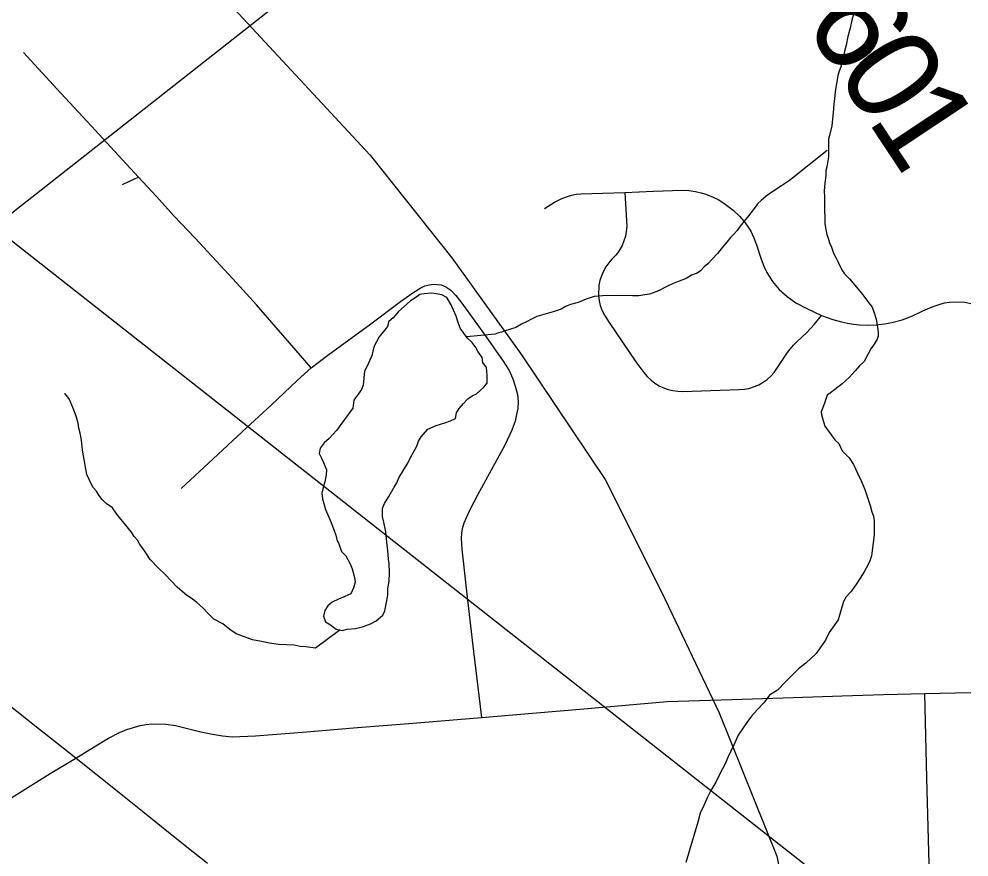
# Model space of a CAD drawing. Extents: x 103424 to 290657, y 38711 to 110967.
# Drawn here: x 214249.8521 to 214250.1399, y 40214.342 to 40214.5958 of the extents above; entities that cross this region are included whole.
import ezdxf

# ---------------------------------------------------------------- set-up
doc = ezdxf.new("R2010")
doc.units = 0
for name, color, linetype in [('GM_X_City_Street', 7, 'Continuous'), ('GM_X_County_Road', 7, 'Continuous'), ('GM_X_County_Road_Text', 7, 'Continuous'), ('GM_X_Minor_Lake', 7, 'Continuous'), ('GM_X_Minor_River', 7, 'Continuous'), ('GM_X_Rail_Line', 7, 'Continuous'), ('GM_X_State_Route', 7, 'Continuous'), ('SH_Text', 7, 'Continuous')]:
    doc.layers.add(name, color=color, linetype=linetype)

msp = doc.modelspace()

# ---------------------------------------------------------------- linework, layer by layer
at = {"layer": 'GM_X_City_Street'}
for points in [[(214249.94061, 40214.49022), (214249.93609, 40214.49543), (214249.93004, 40214.50235), (214249.924, 40214.50928), (214249.91793, 40214.51592), (214249.91186, 40214.52256), (214249.90545, 40214.5294), (214249.89903, 40214.53624), (214249.89368, 40214.5421), (214249.88832, 40214.54796), (214249.88337, 40214.5533), (214249.87408, 40214.56334), (214249.86478, 40214.57337), (214249.8591, 40214.57954), (214249.85341, 40214.58571)], [(214249.88347, 40214.54573), (214249.88723, 40214.54746), (214249.88832, 40214.54796)], [(214250.01129, 40214.53844), (214250.01436, 40214.54031), (214250.01631, 40214.5413), (214250.01796, 40214.542), (214250.01943, 40214.54244), (214250.02093, 40214.54272), (214250.02228, 40214.54284), (214250.03559, 40214.54327), (214250.04431, 40214.54363), (214250.05303, 40214.54398), (214250.05506, 40214.54387), (214250.05703, 40214.5436), (214250.05879, 40214.54321), (214250.06048, 40214.54266), (214250.0624, 40214.5419), (214250.06408, 40214.54103), (214250.06604, 40214.53978), (214250.06843, 40214.53796), (214250.07037, 40214.5361), (214250.07181, 40214.53453), (214250.07285, 40214.53304), (214250.07381, 40214.53151), (214250.07477, 40214.52951), (214250.07557, 40214.52747), (214250.07699, 40214.52303), (214250.07771, 40214.52095), (214250.07864, 40214.51903), (214250.08039, 40214.51634), (214250.08242, 40214.51393), (214250.08478, 40214.51179), (214250.08747, 40214.50987), (214250.09076, 40214.50811), (214250.09527, 40214.50607), (214250.0987, 40214.50482), (214250.10131, 40214.50413), (214250.10309, 40214.50372), (214250.10489, 40214.50341), (214250.10672, 40214.5032), (214250.10908, 40214.50312), (214250.11181, 40214.50321), (214250.11428, 40214.50349), (214250.11654, 40214.50389), (214250.11967, 40214.50474), (214250.12261, 40214.50578), (214250.12597, 40214.50746), (214250.12876, 40214.50861), (214250.13085, 40214.50938), (214250.1325, 40214.50981), (214250.13403, 40214.51009), (214250.13546, 40214.5102), (214250.1387, 40214.51001), (214250.1405, 40214.50966)], [(214250.03559, 40214.54327), (214250.03621, 40214.53298), (214250.03606, 40214.5315), (214250.0358, 40214.53004), (214250.03538, 40214.52861), (214250.03481, 40214.52724), (214250.03381, 40214.52551), (214250.03294, 40214.52432), (214250.03175, 40214.52306), (214250.03076, 40214.52194), (214250.02988, 40214.52073), (214250.02914, 40214.51944), (214250.02855, 40214.51808), (214250.0281, 40214.51666), (214250.02779, 40214.5152), (214250.02767, 40214.51199), (214250.02786, 40214.51051), (214250.02821, 40214.50906), (214250.0288, 40214.50743), (214250.02947, 40214.5061), (214250.03085, 40214.50387), (214250.03896, 40214.49203), (214250.04137, 40214.48878), (214250.04232, 40214.48763), (214250.04358, 40214.48643), (214250.04476, 40214.48552), (214250.04602, 40214.48475), (214250.04737, 40214.48411), (214250.04876, 40214.48362), (214250.05021, 40214.48327), (214250.0517, 40214.48309), (214250.05319, 40214.48305), (214250.06173, 40214.48331), (214250.07027, 40214.48357), (214250.07177, 40214.48369), (214250.07324, 40214.48396), (214250.07489, 40214.48448), (214250.07625, 40214.48507), (214250.07755, 40214.48581), (214250.07876, 40214.48668), (214250.07985, 40214.48767), (214250.08087, 40214.48877), (214250.08174, 40214.48998), (214250.0849, 40214.49478), (214250.0857, 40214.49584), (214250.08679, 40214.49708), (214250.08774, 40214.498), (214250.09073, 40214.5008), (214250.09314, 40214.50344), (214250.09527, 40214.50607)], [(214249.90122, 40214.45364), (214249.91091, 40214.46266), (214249.91967, 40214.47077), (214249.92843, 40214.47888), (214249.9364, 40214.4863), (214249.94061, 40214.49022), (214249.94569, 40214.49401), (214249.95196, 40214.49862), (214249.95823, 40214.50323), (214249.96766, 40214.51023), (214249.97113, 40214.51272), (214249.97362, 40214.51431), (214249.97504, 40214.51498), (214249.97636, 40214.51533), (214249.97753, 40214.51549), (214249.98001, 40214.51526), (214249.98142, 40214.51472), (214249.98289, 40214.51365), (214249.9844, 40214.51207), (214249.98592, 40214.51016), (214249.98841, 40214.50682), (214249.99361, 40214.49952), (214249.99882, 40214.49222), (214250.00058, 40214.48932), (214250.00167, 40214.48689), (214250.00255, 40214.48434), (214250.00309, 40214.48211), (214250.00333, 40214.47994), (214250.00317, 40214.47787), (214250.00286, 40214.476), (214250.00239, 40214.47401), (214250.00136, 40214.47129), (214249.99915, 40214.46651), (214249.99513, 40214.45917), (214249.99111, 40214.45183), (214249.9887, 40214.44716), (214249.98761, 40214.44479), (214249.98683, 40214.44312), (214249.98633, 40214.44145), (214249.98613, 40214.44009), (214249.98609, 40214.43846), (214249.98621, 40214.43523), (214249.98799, 40214.4198), (214249.98889, 40214.41202), (214249.98979, 40214.40423), (214249.99101, 40214.39425), (214249.99223, 40214.38428)], [(214250.13144, 40214.16781), (214250.13119, 40214.18225), (214250.13093, 40214.19669), (214250.13073, 40214.20958), (214250.13057, 40214.21793), (214250.13041, 40214.22629), (214250.13012, 40214.23936), (214250.12983, 40214.25244), (214250.12952, 40214.26706), (214250.12926, 40214.27926), (214250.12901, 40214.29146), (214250.1287, 40214.30609), (214250.12839, 40214.3207), (214250.12798, 40214.33623), (214250.12759, 40214.35106), (214250.12719, 40214.36588), (214250.12688, 40214.37871), (214250.12656, 40214.39155)], [(214249.83138, 40214.34188), (214249.83781, 40214.35011), (214249.84019, 40214.35275), (214249.842, 40214.35436), (214249.84392, 40214.35603), (214249.84631, 40214.35783), (214249.85071, 40214.3606), (214249.86152, 40214.36733), (214249.8693, 40214.37196)]]:
    msp.add_lwpolyline(points, dxfattribs=at)
at = {"layer": 'GM_X_County_Road'}
msp.add_lwpolyline([(214249.8693, 40214.37196), (214249.87485, 40214.37544), (214249.87921, 40214.37798), (214249.88254, 40214.37974), (214249.88474, 40214.38066), (214249.8868, 40214.3813), (214249.88881, 40214.38185), (214249.8906, 40214.38217), (214249.89234, 40214.38235), (214249.89651, 40214.38226), (214249.89948, 40214.38189), (214249.90717, 40214.37997), (214249.91066, 40214.37924), (214249.91377, 40214.37869), (214249.9167, 40214.37841), (214249.92371, 40214.37869), (214249.93919, 40214.37995), (214249.95467, 40214.38121), (214249.97015, 40214.38248), (214249.98119, 40214.38338), (214249.99223, 40214.38428), (214250.00771, 40214.3856), (214250.02318, 40214.38693), (214250.03583, 40214.38801), (214250.04847, 40214.38909), (214250.05827, 40214.38942), (214250.06807, 40214.38974), (214250.08359, 40214.39025), (214250.09257, 40214.39055), (214250.10154, 40214.39084), (214250.11405, 40214.3912), (214250.12656, 40214.39155), (214250.14049, 40214.39185)], dxfattribs=at)
at = {"layer": 'GM_X_Minor_Lake'}
for points in [[(214249.99048, 40214.49634), (214249.98933, 40214.49785), (214249.988, 40214.49918), (214249.98571, 40214.5022), (214249.98514, 40214.50391), (214249.98456, 40214.5058), (214249.98303, 40214.50921), (214249.98169, 40214.51149), (214249.98017, 40214.51224), (214249.97846, 40214.51261), (214249.97713, 40214.51279), (214249.97486, 40214.51259), (214249.97353, 40214.51239), (214249.97202, 40214.51124), (214249.97069, 40214.51048)], [(214249.97069, 40214.51048), (214249.9688, 40214.50876), (214249.9671, 40214.50723), (214249.9654, 40214.50532), (214249.96408, 40214.50417), (214249.96371, 40214.50265), (214249.96125, 40214.4996), (214249.95956, 40214.49655), (214249.959, 40214.49389), (214249.95768, 40214.49085), (214249.95674, 40214.48913), (214249.95638, 40214.48495), (214249.95582, 40214.48362), (214249.95355, 40214.48038), (214249.95318, 40214.47791), (214249.95073, 40214.47448), (214249.94828, 40214.47124), (214249.94601, 40214.46876), (214249.9445, 40214.46742), (214249.94337, 40214.46589), (214249.94299, 40214.46418), (214249.94376, 40214.46286), (214249.94433, 40214.46153), (214249.94529, 40214.45926), (214249.94511, 40214.45774), (214249.94474, 40214.45564), (214249.94436, 40214.45431), (214249.9438, 40214.45222), (214249.944, 40214.45051), (214249.94496, 40214.44729), (214249.94668, 40214.44331), (214249.94802, 40214.43952), (214249.94841, 40214.43819), (214249.94898, 40214.43687), (214249.94975, 40214.43459), (214249.95108, 40214.43327), (214249.95242, 40214.43081), (214249.95299, 40214.42929), (214249.95376, 40214.42664), (214249.95396, 40214.42531), (214249.9534, 40214.4236), (214249.95265, 40214.4217), (214249.95075, 40214.42093), (214249.94886, 40214.42016), (214249.94697, 40214.4192), (214249.94564, 40214.41805), (214249.9447, 40214.41672), (214249.94433, 40214.415), (214249.9449, 40214.4133), (214249.94642, 40214.41236), (214249.94814, 40214.41104), (214249.95003, 40214.41067), (214249.95155, 40214.41106), (214249.95401, 40214.41126), (214249.95648, 40214.41184), (214249.95856, 40214.41261), (214249.96026, 40214.41357), (214249.96234, 40214.41529), (214249.96291, 40214.41662), (214249.96347, 40214.4191), (214249.96384, 40214.42138), (214249.96383, 40214.42328), (214249.9642, 40214.42556), (214249.96438, 40214.42803), (214249.96418, 40214.43087), (214249.96398, 40214.4322), (214249.96378, 40214.43486), (214249.96359, 40214.43638), (214249.96319, 40214.44055), (214249.96261, 40214.4434), (214249.96223, 40214.44511), (214249.96222, 40214.44757), (214249.96278, 40214.4491), (214249.9641, 40214.45119), (214249.96579, 40214.45405), (214249.96655, 40214.45538), (214249.96711, 40214.45691), (214249.96994, 40214.46148), (214249.97069, 40214.463), (214249.97258, 40214.46643), (214249.97314, 40214.46795), (214249.97389, 40214.46929), (214249.97597, 40214.47158), (214249.97843, 40214.47273), (214249.98108, 40214.4735), (214249.98279, 40214.47408), (214249.9843, 40214.47485), (214249.98467, 40214.47656), (214249.98543, 40214.47789), (214249.98675, 40214.47942), (214249.98807, 40214.48076), (214249.9894, 40214.48171), (214249.99072, 40214.48229), (214249.9928, 40214.4842), (214249.99393, 40214.48554), (214249.99392, 40214.48782), (214249.99372, 40214.49028), (214249.99258, 40214.4918), (214249.99238, 40214.49331), (214249.99124, 40214.49502), (214249.99048, 40214.49634)]]:
    msp.add_lwpolyline(points, dxfattribs=at)
at = {"layer": 'GM_X_Minor_River'}
for points in [[(214250.10516, 40214.59797), (214250.10445, 40214.59549), (214250.10392, 40214.59301), (214250.1032, 40214.59052), (214250.10268, 40214.58785), (214250.10215, 40214.58556), (214250.10163, 40214.58327), (214250.10109, 40214.58136), (214250.10054, 40214.58002), (214250.10019, 40214.57868), (214250.10002, 40214.57735), (214250.09967, 40214.57563), (214250.09933, 40214.57372), (214250.09918, 40214.57163), (214250.09901, 40214.5701), (214250.09885, 40214.56858), (214250.09837, 40214.56344), (214250.09767, 40214.56057), (214250.09731, 40214.55943), (214250.0974, 40214.5541), (214250.09689, 40214.55105), (214250.09653, 40214.54991), (214250.09655, 40214.54839), (214250.09622, 40214.5461), (214250.09607, 40214.54382), (214250.0961, 40214.54191), (214250.09614, 40214.53963), (214250.09618, 40214.53754), (214250.09621, 40214.53602), (214250.09624, 40214.53393), (214250.09646, 40214.53261), (214250.09687, 40214.53052), (214250.09728, 40214.52939), (214250.09768, 40214.52806), (214250.09827, 40214.52674), (214250.09887, 40214.52485), (214250.09966, 40214.52335), (214250.10025, 40214.52222), (214250.10085, 40214.5209), (214250.10163, 40214.51958), (214250.10221, 40214.51864), (214250.10376, 40214.51715), (214250.10687, 40214.5134), (214250.10803, 40214.5119), (214250.1092, 40214.5104), (214250.11056, 40214.50852), (214250.11116, 40214.50682), (214250.11177, 40214.50493), (214250.11219, 40214.50247), (214250.11241, 40214.50076), (214250.11243, 40214.49981), (214250.11206, 40214.49886), (214250.11114, 40214.49732), (214250.11022, 40214.49597), (214250.1093, 40214.49424), (214250.1082, 40214.49213), (214250.1067, 40214.49077), (214250.1054, 40214.48923), (214250.10373, 40214.4873), (214250.10148, 40214.48536), (214250.09923, 40214.48361), (214250.09792, 40214.48263), (214250.09699, 40214.48185), (214250.09627, 40214.47975), (214250.09554, 40214.47784), (214250.09518, 40214.47688), (214250.09519, 40214.47593), (214250.0962, 40214.47253), (214250.09815, 40214.4699), (214250.09932, 40214.4684), (214250.10048, 40214.46728), (214250.10147, 40214.46502), (214250.10359, 40214.46296), (214250.10496, 40214.4609), (214250.10615, 40214.45825), (214250.10733, 40214.4558), (214250.10832, 40214.45335), (214250.10913, 40214.45089), (214250.10993, 40214.44844), (214250.11053, 40214.44655), (214250.11094, 40214.44522), (214250.11115, 40214.4439), (214250.11118, 40214.442), (214250.11123, 40214.43953), (214250.11039, 40214.43324), (214250.10985, 40214.43171), (214250.1093, 40214.43037), (214250.1082, 40214.42844), (214250.1069, 40214.42652), (214250.10561, 40214.42441), (214250.10413, 40214.42229)], [(214250.09694, 40214.55597), (214250.08557, 40214.54686), (214250.08313, 40214.54529), (214250.0805, 40214.54354), (214250.07843, 40214.54217), (214250.07694, 40214.54081), (214250.07582, 40214.53984), (214250.07489, 40214.53849), (214250.07378, 40214.53714), (214250.07285, 40214.53579), (214250.07174, 40214.53444), (214250.07025, 40214.53271), (214250.0697, 40214.53175), (214250.06876, 40214.53078), (214250.06765, 40214.52962), (214250.06653, 40214.52827), (214250.06523, 40214.52672), (214250.06374, 40214.52479), (214250.06207, 40214.52305), (214250.06076, 40214.5217), (214250.05964, 40214.52073), (214250.05852, 40214.51957), (214250.05758, 40214.51879), (214250.05589, 40214.51819), (214250.05419, 40214.51721), (214250.05212, 40214.51641), (214250.05004, 40214.51561), (214250.04873, 40214.51502), (214250.0476, 40214.51443), (214250.04647, 40214.51384), (214250.04534, 40214.51325), (214250.04421, 40214.51285), (214250.04308, 40214.51245), (214250.04175, 40214.51223), (214250.03986, 40214.51201), (214250.03796, 40214.51198), (214250.03112, 40214.51204), (214250.02884, 40214.512), (214250.02638, 40214.51177), (214250.02392, 40214.51096), (214250.02147, 40214.50997), (214250.0192, 40214.50936), (214250.01769, 40214.50876), (214250.01638, 40214.50798), (214250.01393, 40214.50717), (214250.01185, 40214.50656), (214250.01034, 40214.50616), (214250.00901, 40214.50575), (214250.00713, 40214.50477), (214250.006, 40214.50418), (214250.00431, 40214.50339), (214250.00262, 40214.50241), (214250.00073, 40214.5018), (214249.99941, 40214.5014), (214249.99827, 40214.501), (214249.99733, 40214.50079), (214249.99639, 40214.50039), (214249.98769, 40214.49958)], [(214249.94939, 40214.41079), (214249.94188, 40214.40531), (214249.93902, 40214.40564), (214249.93731, 40214.4058), (214249.93541, 40214.40614), (214249.93313, 40214.40629), (214249.93065, 40214.40644), (214249.92799, 40214.40677), (214249.92551, 40214.4073), (214249.92284, 40214.40782), (214249.92036, 40214.40873), (214249.91787, 40214.40963), (214249.91595, 40214.41093), (214249.91383, 40214.4126), (214249.91115, 40214.41407), (214249.90941, 40214.41575), (214249.90767, 40214.41762), (214249.90593, 40214.41911), (214249.9042, 40214.42041), (214249.90285, 40214.42134), (214249.9015, 40214.42245), (214249.89996, 40214.42376), (214249.89822, 40214.42563), (214249.89628, 40214.42768), (214249.89435, 40214.42955), (214249.89183, 40214.43217), (214249.89066, 40214.43386), (214249.88969, 40214.43536), (214249.88871, 40214.43667), (214249.88793, 40214.43799), (214249.88696, 40214.43911), (214249.88618, 40214.44043), (214249.88521, 40214.44155), (214249.88404, 40214.44305), (214249.88288, 40214.44436), (214249.88171, 40214.44586), (214249.88035, 40214.44774), (214249.87843, 40214.44904), (214249.87726, 40214.45035), (214249.87629, 40214.45166), (214249.87551, 40214.45279), (214249.87454, 40214.45391), (214249.87395, 40214.45504), (214249.87336, 40214.45636), (214249.87257, 40214.45787), (214249.8713, 40214.46526), (214249.87105, 40214.4683), (214249.87064, 40214.47038), (214249.87023, 40214.47189), (214249.87001, 40214.47341), (214249.86941, 40214.47549), (214249.86841, 40214.47813), (214249.86722, 40214.48077), (214249.86606, 40214.48227), (214249.86587, 40214.48227)], [(214250.10413, 40214.42229), (214250.10264, 40214.42074), (214250.1019, 40214.4194), (214250.10029, 40214.41385), (214250.09752, 40214.41), (214250.09642, 40214.4077), (214250.09364, 40214.40366), (214250.09047, 40214.40075), (214250.08822, 40214.399), (214250.08654, 40214.39726), (214250.0843, 40214.39513), (214250.08187, 40214.39261), (214250.07944, 40214.39105), (214250.07777, 40214.38874), (214250.07572, 40214.38661), (214250.07404, 40214.38468), (214250.07256, 40214.38275), (214250.07126, 40214.38082), (214250.06997, 40214.3789), (214250.06887, 40214.37641), (214250.06777, 40214.37411), (214250.06686, 40214.37219), (214250.06595, 40214.37008), (214250.06448, 40214.36739), (214250.0632, 40214.36471), (214250.06172, 40214.36221), (214250.06062, 40214.35991), (214250.05953, 40214.35761), (214250.05843, 40214.35531), (214250.05772, 40214.35263), (214250.05414, 40214.3404)]]:
    msp.add_lwpolyline(points, dxfattribs=at)
at = {"layer": 'GM_X_Rail_Line'}
msp.add_lwpolyline([(214249.57759, 40215.10125), (214249.61954, 40214.98003), (214249.64498, 40214.92352), (214249.67031, 40214.87882), (214249.693, 40214.84537), (214249.72531, 40214.80633), (214249.80973, 40214.71454), (214249.95845, 40214.55462), (214249.98318, 40214.52353), (214250.00408, 40214.49438), (214250.02968, 40214.45634), (214250.04688, 40214.42213), (214250.06424, 40214.38572), (214250.08173, 40214.3423), (214250.09216, 40214.28915), (214250.09427, 40214.24389), (214250.09473, 40214.20627), (214250.09564, 40214.15723), (214250.0982, 40214.12123)], dxfattribs=at)
at = {"layer": 'GM_X_State_Route'}
msp.add_lwpolyline([(214249.90917, 40214.34007), (214249.90242, 40214.34547), (214249.89524, 40214.35122), (214249.88947, 40214.35583), (214249.88338, 40214.3607), (214249.87777, 40214.36519), (214249.8734, 40214.36868), (214249.8693, 40214.37196), (214249.86163, 40214.37805), (214249.85637, 40214.38221), (214249.84696, 40214.38968), (214249.8388, 40214.39614), (214249.83247, 40214.40117), (214249.82784, 40214.40484), (214249.82122, 40214.41009), (214249.81541, 40214.41472), (214249.81422, 40214.41567)], dxfattribs=at)
at = {"layer": 'SH_Text'}
for p, q in [((214234.64719, 40226.47703), (214265.04189, 40202.58867)), ((214265.04189, 40226.47703), (214234.64719, 40202.58867))]:
    msp.add_line(p, q, dxfattribs=at)

# ---------------------------------------------------------------- texts
at = {"layer": 'GM_X_County_Road_Text'}
for s, rotation, p in [('6', 302.0436, (214250.08956, 40214.59538)), ('0', 303.2323, (214250.09919, 40214.58001)), ('1', 303.5498, (214250.10888, 40214.56523))]:
    msp.add_text(s, height=0.02841, rotation=rotation, dxfattribs=at).set_placement(p)

doc.saveas('drawing.dxf')
